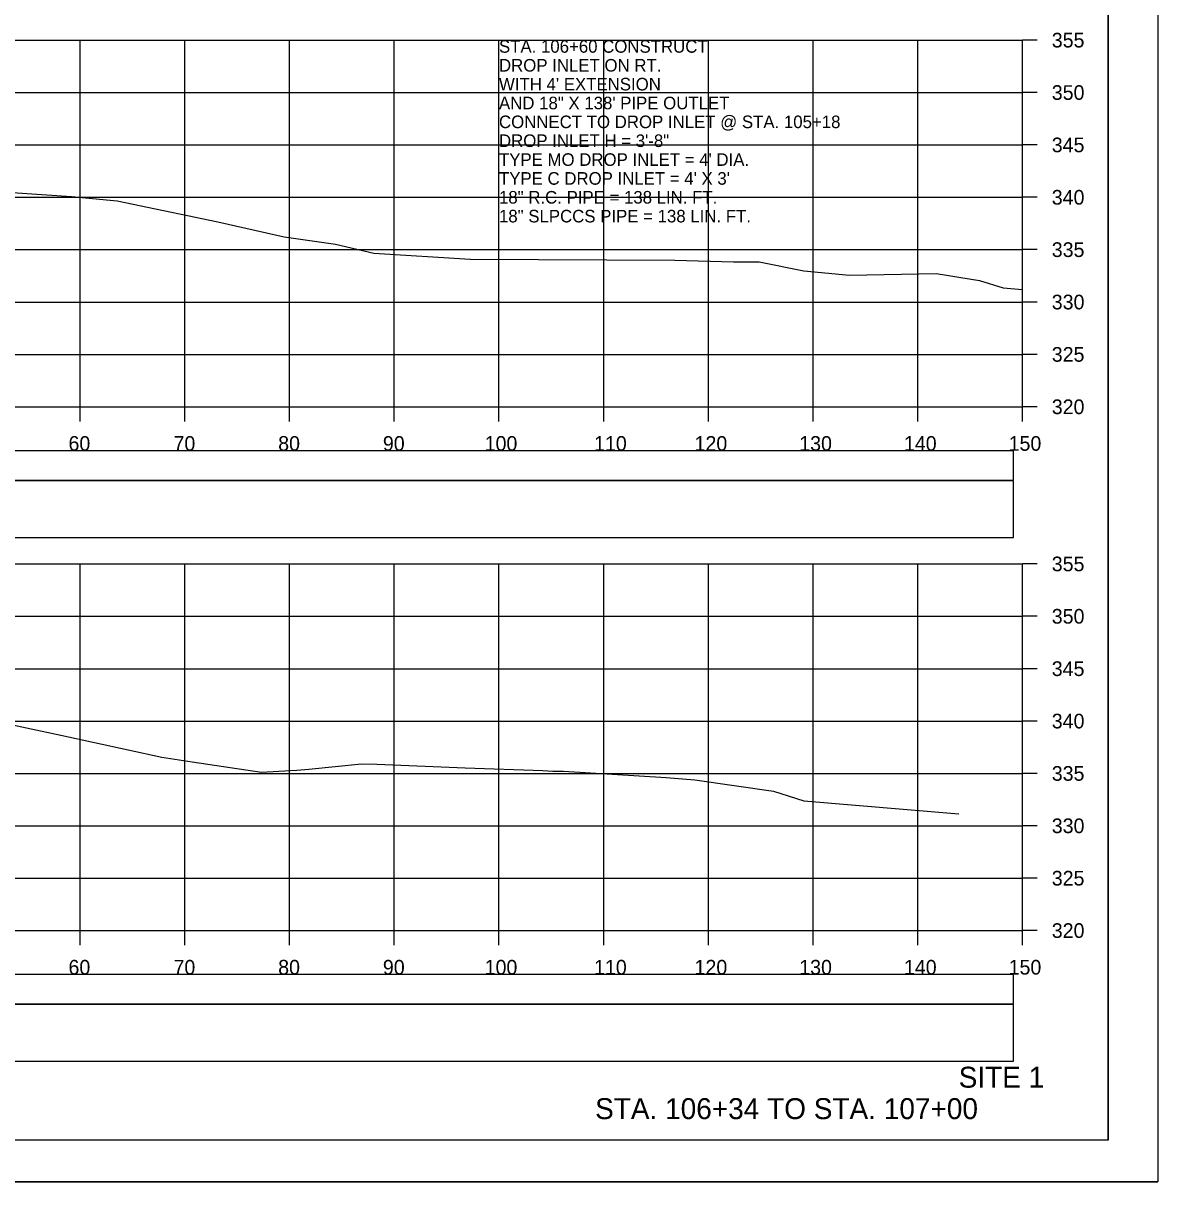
# Model space of a CAD drawing. Extents: x 1368122 to 1710785, y 373130 to 557566.
# Drawn here: x 1368743.4 to 1368851.8, y 374410.4 to 374521 of the extents above; entities that cross this region are included whole.
import ezdxf

# ---------------------------------------------------------------- set-up
doc = ezdxf.new("R2010")
doc.units = 0
for name, color, linetype in [('R_Alt Surface', 7, 'Continuous'), ('R_Axis', 7, 'Continuous'), ('R_Axis Annot', 7, 'Continuous'), ('R_Border', 7, 'Continuous'), ('R_Draft', 7, 'Continuous'), ('R_Exist Surface', 7, 'Continuous'), ('R_Grid', 7, 'Continuous'), ('R_No Plot', 7, 'Continuous'), ('R_Water Annot', 7, 'Continuous')]:
    doc.layers.add(name, color=color, linetype=linetype)

msp = doc.modelspace()

# ---------------------------------------------------------------- linework, layer by layer
at = {"layer": 'R_Alt Surface'}
for points in [[(1368539.73, 374477.33), (1368838.03, 374477.33), (1368838.03, 374480.15), (1368539.73, 374480.15)], [(1368539.73, 374471.86), (1368838.03, 374471.86), (1368838.03, 374477.27), (1368539.73, 374477.27)], [(1368539.73, 374427.33), (1368838.03, 374427.33), (1368838.03, 374430.15), (1368539.73, 374430.15)], [(1368539.73, 374421.86), (1368838.03, 374421.86), (1368838.03, 374427.27), (1368539.73, 374427.27)]]:
    msp.add_lwpolyline(points, close=True, dxfattribs=at)
at = {"layer": 'R_Axis'}
for p, q in [((1368838.88, 374484.34), (1368838.88, 374519.34)), ((1368840.28, 374519.34), (1368838.88, 374519.34)), ((1368840.28, 374514.34), (1368838.88, 374514.34)), ((1368840.28, 374509.34), (1368838.88, 374509.34)), ((1368840.28, 374504.34), (1368838.88, 374504.34)), ((1368840.28, 374499.34), (1368838.88, 374499.34)), ((1368840.28, 374494.34), (1368838.88, 374494.34)), ((1368840.28, 374489.34), (1368838.88, 374489.34)), ((1368538.88, 374484.34), (1368838.88, 374484.34)), ((1368748.88, 374482.94), (1368748.88, 374484.34)), ((1368758.88, 374482.94), (1368758.88, 374484.34)), ((1368768.88, 374482.94), (1368768.88, 374484.34)), ((1368778.88, 374482.94), (1368778.88, 374484.34)), ((1368788.88, 374482.94), (1368788.88, 374484.34)), ((1368798.88, 374482.94), (1368798.88, 374484.34)), ((1368808.88, 374482.94), (1368808.88, 374484.34)), ((1368818.88, 374482.94), (1368818.88, 374484.34)), ((1368828.88, 374482.94), (1368828.88, 374484.34)), ((1368838.88, 374482.94), (1368838.88, 374484.34)), ((1368840.28, 374484.34), (1368838.88, 374484.34)), ((1368838.88, 374434.34), (1368838.88, 374469.34)), ((1368840.28, 374469.34), (1368838.88, 374469.34)), ((1368840.28, 374464.34), (1368838.88, 374464.34)), ((1368840.28, 374459.34), (1368838.88, 374459.34)), ((1368840.28, 374454.34), (1368838.88, 374454.34)), ((1368840.28, 374449.34), (1368838.88, 374449.34)), ((1368840.28, 374444.34), (1368838.88, 374444.34)), ((1368840.28, 374439.34), (1368838.88, 374439.34)), ((1368538.88, 374434.34), (1368838.88, 374434.34)), ((1368748.88, 374432.94), (1368748.88, 374434.34)), ((1368758.88, 374432.94), (1368758.88, 374434.34)), ((1368768.88, 374432.94), (1368768.88, 374434.34)), ((1368778.88, 374432.94), (1368778.88, 374434.34)), ((1368788.88, 374432.94), (1368788.88, 374434.34)), ((1368798.88, 374432.94), (1368798.88, 374434.34)), ((1368808.88, 374432.94), (1368808.88, 374434.34)), ((1368818.88, 374432.94), (1368818.88, 374434.34)), ((1368828.88, 374432.94), (1368828.88, 374434.34)), ((1368838.88, 374432.94), (1368838.88, 374434.34)), ((1368840.28, 374434.34), (1368838.88, 374434.34))]:
    msp.add_line(p, q, dxfattribs=at)
at = {"layer": 'R_Border'}
for q in [(1368847.06, 374619.8), (1368530.88, 374414.34)]:
    msp.add_line((1368847.06, 374414.34), q, dxfattribs=at)
at = {"layer": 'R_Exist Surface'}
for points in [[(1368742.37, 374504.81), (1368748.06, 374504.43), (1368752.4, 374504.01), (1368762.01, 374502.01), (1368768.37, 374500.56), (1368773.25, 374499.86), (1368776.94, 374499.01), (1368786.13, 374498.42), (1368786.14, 374498.42), (1368786.15, 374498.42), (1368805.68, 374498.35), (1368811.29, 374498.17), (1368811.31, 374498.17), (1368813.74, 374498.19), (1368817.99, 374497.32), (1368822.37, 374496.91), (1368830.64, 374497.06), (1368834.79, 374496.41), (1368837.03, 374495.7), (1368838.88, 374495.54)], [(1368738.65, 374454.78), (1368747.03, 374453), (1368756.68, 374450.9), (1368759.56, 374450.45), (1368766.2, 374449.46), (1368768.96, 374449.61), (1368769.57, 374449.65), (1368770.73, 374449.74), (1368775.76, 374450.27), (1368777.22, 374450.23), (1368785.65, 374449.88), (1368793.07, 374449.61), (1368794.01, 374449.57), (1368795.04, 374449.57), (1368804.84, 374448.94), (1368807.6, 374448.73), (1368815.09, 374447.64), (1368815.1, 374447.64), (1368815.11, 374447.64), (1368818.01, 374446.71), (1368832.79, 374445.47)]]:
    msp.add_lwpolyline(points, dxfattribs=at)
at = {"layer": 'R_Grid'}
for p, q in [((1368538.88, 374519.34), (1368838.88, 374519.34)), ((1368748.88, 374484.34), (1368748.88, 374519.34)), ((1368758.88, 374484.34), (1368758.88, 374519.34)), ((1368768.88, 374484.34), (1368768.88, 374519.34)), ((1368778.88, 374484.34), (1368778.88, 374519.34)), ((1368788.88, 374484.34), (1368788.88, 374519.34)), ((1368798.88, 374484.34), (1368798.88, 374519.34)), ((1368808.88, 374484.34), (1368808.88, 374519.34)), ((1368818.88, 374484.34), (1368818.88, 374519.34)), ((1368828.88, 374484.34), (1368828.88, 374519.34)), ((1368838.88, 374484.34), (1368838.88, 374519.34)), ((1368538.88, 374514.34), (1368838.88, 374514.34)), ((1368538.88, 374509.34), (1368838.88, 374509.34)), ((1368538.88, 374504.34), (1368838.88, 374504.34)), ((1368538.88, 374499.34), (1368838.88, 374499.34)), ((1368538.88, 374494.34), (1368838.88, 374494.34)), ((1368538.88, 374489.34), (1368838.88, 374489.34)), ((1368538.88, 374484.34), (1368838.88, 374484.34)), ((1368538.88, 374469.34), (1368838.88, 374469.34)), ((1368748.88, 374434.34), (1368748.88, 374469.34)), ((1368758.88, 374434.34), (1368758.88, 374469.34)), ((1368768.88, 374434.34), (1368768.88, 374469.34)), ((1368778.88, 374434.34), (1368778.88, 374469.34)), ((1368788.88, 374434.34), (1368788.88, 374469.34)), ((1368798.88, 374434.34), (1368798.88, 374469.34)), ((1368808.88, 374434.34), (1368808.88, 374469.34)), ((1368818.88, 374434.34), (1368818.88, 374469.34)), ((1368828.88, 374434.34), (1368828.88, 374469.34)), ((1368838.88, 374434.34), (1368838.88, 374469.34)), ((1368538.88, 374464.34), (1368838.88, 374464.34)), ((1368538.88, 374459.34), (1368838.88, 374459.34)), ((1368538.88, 374454.34), (1368838.88, 374454.34)), ((1368538.88, 374449.34), (1368838.88, 374449.34)), ((1368538.88, 374444.34), (1368838.88, 374444.34)), ((1368538.88, 374439.34), (1368838.88, 374439.34)), ((1368538.88, 374434.34), (1368838.88, 374434.34))]:
    msp.add_line(p, q, dxfattribs=at)
at = {"layer": 'R_No Plot'}
msp.add_line((1368518.48, 374410.36), (1368851.81, 374410.36), dxfattribs=at)
for points in [[(1368518.47, 374623.69), (1368851.81, 374623.69), (1368851.81, 374410.35), (1368518.47, 374410.35)], [(1368764.8, 374619.8), (1368784.42, 374619.8), (1368784.42, 374609.92), (1368800.53, 374609.92), (1368823.73, 374609.92), (1368823.85, 374581.76), (1368847.06, 374581.76), (1368847.06, 374414.34), (1368530.88, 374414.34), (1368530.88, 374619.8)]]:
    msp.add_lwpolyline(points, close=True, dxfattribs=at)

# ---------------------------------------------------------------- texts
at = {"layer": 'R_Axis Annot'}
for s, p in [('355', (1368841.68, 374518.64)), ('350', (1368841.68, 374513.64)), ('345', (1368841.68, 374508.64)), ('340', (1368841.68, 374503.64)), ('335', (1368841.68, 374498.64)), ('330', (1368841.68, 374493.64)), ('325', (1368841.68, 374488.64)), ('320', (1368841.68, 374483.64)), ('60', (1368747.76, 374480.14)), ('70', (1368757.79, 374480.14)), ('80', (1368767.79, 374480.14)), ('90', (1368777.79, 374480.14)), ('100', (1368787.51, 374480.14)), ('110', (1368797.96, 374480.14)), ('120', (1368807.56, 374480.14)), ('130', (1368817.56, 374480.14)), ('140', (1368827.56, 374480.14)), ('150', (1368837.56, 374480.14)), ('355', (1368841.68, 374468.64)), ('350', (1368841.68, 374463.64)), ('345', (1368841.68, 374458.64)), ('340', (1368841.68, 374453.64)), ('335', (1368841.68, 374448.64)), ('330', (1368841.68, 374443.64)), ('325', (1368841.68, 374438.64)), ('320', (1368841.68, 374433.64)), ('60', (1368747.76, 374430.14)), ('70', (1368757.79, 374430.14)), ('80', (1368767.79, 374430.14)), ('90', (1368777.79, 374430.14)), ('100', (1368787.51, 374430.14)), ('110', (1368797.96, 374430.14)), ('120', (1368807.56, 374430.14)), ('130', (1368817.56, 374430.14)), ('140', (1368827.56, 374430.14)), ('150', (1368837.56, 374430.14))]:
    msp.add_text(s, height=1.4, dxfattribs=at).set_placement(p)
at = {"layer": 'R_Draft'}
for s, p in [('SITE 1', (1368832.79, 374419.34)), ('STA. 106+34 TO STA. 107+00', (1368798.06, 374416.34))]:
    msp.add_text(s, height=2, dxfattribs=at).set_placement(p)
at = {"layer": 'R_Water Annot'}
for s, p in [('STA. 106+60 CONSTRUCT', (1368788.88, 374518.14)), ('DROP INLET ON RT.', (1368788.88, 374516.34)), ("WITH 4' EXTENSION", (1368788.88, 374514.54)), ('AND 18" X 138\' PIPE OUTLET', (1368788.88, 374512.74)), ('CONNECT TO DROP INLET @ STA. 105+18', (1368788.88, 374510.94)), ('DROP INLET H = 3\'-8"', (1368788.88, 374509.14)), ("TYPE MO DROP INLET = 4' DIA.", (1368788.88, 374507.34)), ("TYPE C DROP INLET = 4' X 3'", (1368788.88, 374505.54)), ('18" R.C. PIPE = 138 LIN. FT.', (1368788.88, 374503.74)), ('18" SLPCCS PIPE = 138 LIN. FT.', (1368788.88, 374501.94))]:
    msp.add_text(s, height=1.2, dxfattribs=at).set_placement(p)

doc.saveas('drawing.dxf')
